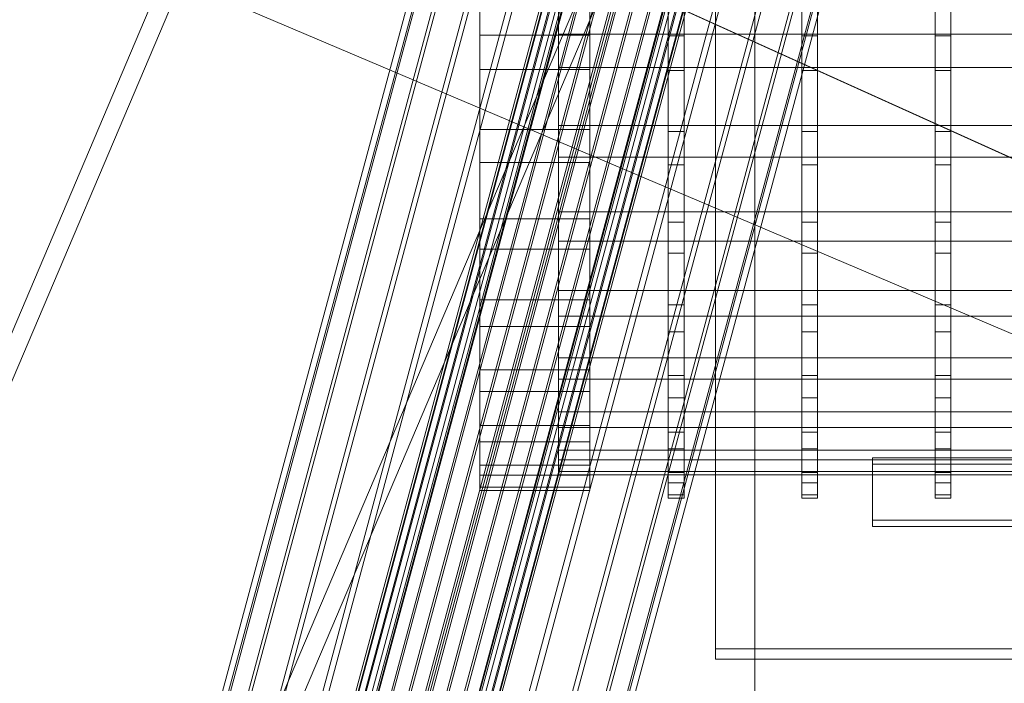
# Model space of a CAD drawing. Header units: millimetres. Extents: x -4738 to 65662, y -68080 to 6847.
# Tile 701 of 1056: x 26831 to 26957, y -22185 to -22101. Entities that reach past the tile are written whole.
import ezdxf

# ---------------------------------------------------------------- set-up
doc = ezdxf.new("R2010")
doc.units = ezdxf.units.MM
doc.layers.add('superior_C09', color=7, linetype='Continuous', lineweight=0)
doc.layers.add('superior_C10', color=7, linetype='Continuous', lineweight=0)

msp = doc.modelspace()

# ---------------------------------------------------------------- linework, layer by layer
at = {"layer": 'superior_C09'}
for p, q in [((26925.067, -21919.422), (26925.067, -22296.034)), ((26925.067, -22297.633), (26925.067, -21921.02)), ((26920.067, -22032.064), (26920.067, -22180.727)), ((26920.067, -22182.059), (26920.067, -22033.396)), ((26890.067, -22090.407), (26890.067, -22102.554)), ((26904.067, -22102.554), (26904.067, -22090.407)), ((26914.067, -22090.274), (26914.067, -22102.616)), ((26916.067, -22102.616), (26916.067, -22090.274)), ((26931.067, -22090.274), (26931.067, -22102.616)), ((26933.067, -22102.616), (26933.067, -22090.274)), ((26948.067, -22090.274), (26948.067, -22102.616)), ((26950.067, -22102.616), (26950.067, -22090.274)), ((26900.067, -22090.674), (26900.067, -22102.428)), ((26890.067, -22106.928), (26890.067, -22094.782)), ((26900.067, -22106.662), (26900.067, -22094.907)), ((26904.067, -22094.782), (26904.067, -22106.928)), ((26914.067, -22107.061), (26914.067, -22094.719)), ((26916.067, -22094.719), (26916.067, -22107.061)), ((26931.067, -22107.061), (26931.067, -22094.719)), ((26933.067, -22094.719), (26933.067, -22107.061)), ((26948.067, -22107.061), (26948.067, -22094.719)), ((26950.067, -22094.719), (26950.067, -22107.061)), ((26890.067, -22102.554), (26890.067, -22114.551)), ((26890.067, -22102.554), (26904.067, -22102.554)), ((26900.067, -22102.428), (26900.067, -22114.038)), ((26900.067, -22102.428), (27070.067, -22102.428)), ((26904.067, -22114.551), (26904.067, -22102.554)), ((26914.067, -22102.616), (26914.067, -22114.807)), ((26914.067, -22102.616), (26916.067, -22102.616)), ((26916.067, -22114.807), (26916.067, -22102.616)), ((26931.067, -22102.616), (26931.067, -22114.807)), ((26931.067, -22102.616), (26933.067, -22102.616)), ((26933.067, -22114.807), (26933.067, -22102.616)), ((26948.067, -22102.616), (26948.067, -22114.807)), ((26948.067, -22102.616), (26950.067, -22102.616)), ((26950.067, -22114.807), (26950.067, -22102.616)), ((26900.067, -22118.109), (26900.067, -22106.662)), ((26900.067, -22106.662), (27070.067, -22106.662)), ((26890.067, -22118.757), (26890.067, -22106.928)), ((26890.067, -22106.928), (26904.067, -22106.928)), ((26904.067, -22106.928), (26904.067, -22118.757)), ((26914.067, -22119.081), (26914.067, -22107.061)), ((26914.067, -22107.061), (26916.067, -22107.061)), ((26916.067, -22107.061), (26916.067, -22119.081)), ((26931.067, -22119.081), (26931.067, -22107.061)), ((26931.067, -22107.061), (26933.067, -22107.061)), ((26933.067, -22107.061), (26933.067, -22119.081)), ((26948.067, -22119.081), (26948.067, -22107.061)), ((26948.067, -22107.061), (26950.067, -22107.061)), ((26950.067, -22107.061), (26950.067, -22119.081)), ((26900.067, -22114.038), (26900.067, -22125.058)), ((26900.067, -22114.038), (27070.067, -22114.038)), ((26890.067, -22114.551), (26890.067, -22125.937)), ((26890.067, -22114.551), (26904.067, -22114.551)), ((26904.067, -22125.937), (26904.067, -22114.551)), ((26914.067, -22114.807), (26914.067, -22126.377)), ((26914.067, -22114.807), (26916.067, -22114.807)), ((26916.067, -22126.377), (26916.067, -22114.807)), ((26931.067, -22114.807), (26931.067, -22126.377)), ((26931.067, -22114.807), (26933.067, -22114.807)), ((26933.067, -22126.377), (26933.067, -22114.807)), ((26948.067, -22114.807), (26948.067, -22126.377)), ((26948.067, -22114.807), (26950.067, -22114.807)), ((26950.067, -22126.377), (26950.067, -22114.807)), ((26890.067, -22129.814), (26890.067, -22118.757)), ((26890.067, -22118.757), (26904.067, -22118.757)), ((26900.067, -22128.81), (26900.067, -22118.109)), ((26900.067, -22118.109), (27070.067, -22118.109)), ((26904.067, -22118.757), (26904.067, -22129.814)), ((26914.067, -22130.317), (26914.067, -22119.081)), ((26914.067, -22119.081), (26916.067, -22119.081)), ((26916.067, -22119.081), (26916.067, -22130.317)), ((26931.067, -22130.317), (26931.067, -22119.081)), ((26931.067, -22119.081), (26933.067, -22119.081)), ((26933.067, -22119.081), (26933.067, -22130.317)), ((26948.067, -22130.317), (26948.067, -22119.081)), ((26948.067, -22119.081), (26950.067, -22119.081)), ((26950.067, -22119.081), (26950.067, -22130.317)), ((26900.067, -22125.058), (26900.067, -22135.063)), ((26900.067, -22125.058), (27070.067, -22125.058)), ((26890.067, -22125.937), (26890.067, -22136.276)), ((26890.067, -22125.937), (26904.067, -22125.937)), ((26904.067, -22136.276), (26904.067, -22125.937)), ((26914.067, -22126.377), (26914.067, -22136.883)), ((26914.067, -22126.377), (26916.067, -22126.377)), ((26916.067, -22136.883), (26916.067, -22126.377)), ((26931.067, -22126.377), (26931.067, -22136.883)), ((26931.067, -22126.377), (26933.067, -22126.377)), ((26933.067, -22136.883), (26933.067, -22126.377)), ((26948.067, -22126.377), (26948.067, -22136.883)), ((26948.067, -22126.377), (26950.067, -22126.377)), ((26950.067, -22136.883), (26950.067, -22126.377)), ((26900.067, -22138.352), (26900.067, -22128.81)), ((26900.067, -22128.81), (27070.067, -22128.81)), ((26890.067, -22139.674), (26890.067, -22129.814)), ((26890.067, -22129.814), (26904.067, -22129.814)), ((26904.067, -22129.814), (26904.067, -22139.674)), ((26914.067, -22140.336), (26914.067, -22130.317)), ((26914.067, -22130.317), (26916.067, -22130.317)), ((26916.067, -22130.317), (26916.067, -22140.336)), ((26931.067, -22140.336), (26931.067, -22130.317)), ((26931.067, -22130.317), (26933.067, -22130.317)), ((26933.067, -22130.317), (26933.067, -22140.336)), ((26948.067, -22140.336), (26948.067, -22130.317)), ((26948.067, -22130.317), (26950.067, -22130.317)), ((26950.067, -22130.317), (26950.067, -22140.336)), ((26900.067, -22135.063), (26900.067, -22143.67)), ((26900.067, -22135.063), (27070.067, -22135.063)), ((26890.067, -22136.276), (26890.067, -22145.17)), ((26890.067, -22136.276), (26904.067, -22136.276)), ((26904.067, -22145.17), (26904.067, -22136.276)), ((26914.067, -22136.883), (26914.067, -22145.92)), ((26914.067, -22136.883), (26916.067, -22136.883)), ((26916.067, -22145.92), (26916.067, -22136.883)), ((26931.067, -22136.883), (26931.067, -22145.92)), ((26931.067, -22136.883), (26933.067, -22136.883)), ((26933.067, -22145.92), (26933.067, -22136.883)), ((26948.067, -22136.883), (26948.067, -22145.92)), ((26948.067, -22136.883), (26950.067, -22136.883)), ((26950.067, -22145.92), (26950.067, -22136.883)), ((26900.067, -22146.368), (26900.067, -22138.352)), ((26900.067, -22138.352), (27070.067, -22138.352)), ((26890.067, -22147.959), (26890.067, -22139.674)), ((26890.067, -22139.674), (26904.067, -22139.674)), ((26904.067, -22139.674), (26904.067, -22147.959)), ((26914.067, -22148.754), (26914.067, -22140.336)), ((26914.067, -22140.336), (26916.067, -22140.336)), ((26916.067, -22140.336), (26916.067, -22148.754)), ((26931.067, -22148.754), (26931.067, -22140.336)), ((26931.067, -22140.336), (26933.067, -22140.336)), ((26933.067, -22140.336), (26933.067, -22148.754)), ((26948.067, -22148.754), (26948.067, -22140.336)), ((26948.067, -22140.336), (26950.067, -22140.336)), ((26950.067, -22140.336), (26950.067, -22148.754)), ((26900.067, -22143.67), (26900.067, -22150.547)), ((26900.067, -22143.67), (27070.067, -22143.67)), ((26890.067, -22145.17), (26890.067, -22152.276)), ((26890.067, -22145.17), (26904.067, -22145.17)), ((26904.067, -22152.276), (26904.067, -22145.17)), ((26900.067, -22152.552), (26900.067, -22146.368)), ((26900.067, -22146.368), (27070.067, -22146.368)), ((26914.067, -22145.92), (26914.067, -22153.141)), ((26914.067, -22145.92), (26916.067, -22145.92)), ((26916.067, -22153.141), (26916.067, -22145.92)), ((26931.067, -22145.92), (26931.067, -22153.141)), ((26931.067, -22145.92), (26933.067, -22145.92)), ((26933.067, -22153.141), (26933.067, -22145.92)), ((26948.067, -22145.92), (26948.067, -22153.141)), ((26948.067, -22145.92), (26950.067, -22145.92)), ((26950.067, -22153.141), (26950.067, -22145.92)), ((26890.067, -22154.348), (26890.067, -22147.959)), ((26890.067, -22147.959), (26904.067, -22147.959)), ((26904.067, -22147.959), (26904.067, -22154.348)), ((26914.067, -22155.247), (26914.067, -22148.754)), ((26914.067, -22148.754), (26916.067, -22148.754)), ((26916.067, -22148.754), (26916.067, -22155.247)), ((26931.067, -22155.247), (26931.067, -22148.754)), ((26931.067, -22148.754), (26933.067, -22148.754)), ((26933.067, -22148.754), (26933.067, -22155.247)), ((26948.067, -22155.247), (26948.067, -22148.754)), ((26948.067, -22148.754), (26950.067, -22148.754)), ((26950.067, -22148.754), (26950.067, -22155.247)), ((26900.067, -22150.547), (26900.067, -22155.431)), ((26900.067, -22150.547), (27070.067, -22150.547)), ((26890.067, -22152.276), (26890.067, -22157.323)), ((26890.067, -22152.276), (26904.067, -22152.276)), ((26900.067, -22156.665), (26900.067, -22152.552)), ((26900.067, -22152.552), (27070.067, -22152.552)), ((26904.067, -22157.323), (26904.067, -22152.276)), ((26890.067, -22158.599), (26890.067, -22154.348)), ((26890.067, -22154.348), (26904.067, -22154.348)), ((26904.067, -22154.348), (26904.067, -22158.599)), ((26914.067, -22153.141), (26914.067, -22158.269)), ((26914.067, -22153.141), (26916.067, -22153.141)), ((26916.067, -22158.269), (26916.067, -22153.141)), ((26931.067, -22153.141), (26931.067, -22158.269)), ((26931.067, -22153.141), (26933.067, -22153.141)), ((26933.067, -22158.269), (26933.067, -22153.141)), ((26948.067, -22153.141), (26948.067, -22158.269)), ((26948.067, -22153.141), (26950.067, -22153.141)), ((26950.067, -22158.269), (26950.067, -22153.141)), ((26900.067, -22155.431), (26900.067, -22158.133)), ((26900.067, -22155.431), (27070.067, -22155.431)), ((26914.067, -22159.565), (26914.067, -22155.247)), ((26914.067, -22155.247), (26916.067, -22155.247)), ((26916.067, -22155.247), (26916.067, -22159.565)), ((26931.067, -22159.565), (26931.067, -22155.247)), ((26931.067, -22155.247), (26933.067, -22155.247)), ((26933.067, -22155.247), (26933.067, -22159.565)), ((26948.067, -22159.565), (26948.067, -22155.247)), ((26948.067, -22155.247), (26950.067, -22155.247)), ((26950.067, -22155.247), (26950.067, -22159.565)), ((26900.067, -22158.55), (26900.067, -22156.665)), ((26900.067, -22156.665), (27070.067, -22156.665)), ((26940.067, -22156.408), (26940.067, -22164.336)), ((27030.067, -22156.408), (26940.067, -22156.408)), ((26940.067, -22156.408), (26940.067, -22157.207)), ((26890.067, -22157.323), (26890.067, -22160.115)), ((26890.067, -22157.323), (26904.067, -22157.323)), ((26900.067, -22158.133), (26900.067, -22158.55)), ((27070.067, -22158.133), (26900.067, -22158.133)), ((26904.067, -22160.115), (26904.067, -22157.323)), ((26940.067, -22157.207), (27030.067, -22157.207)), ((26940.067, -22165.136), (26940.067, -22157.207)), ((26890.067, -22160.546), (26890.067, -22158.599)), ((26890.067, -22158.599), (26904.067, -22158.599)), ((26900.067, -22158.55), (27070.067, -22158.55)), ((26904.067, -22158.599), (26904.067, -22160.546)), ((26914.067, -22158.269), (26914.067, -22161.106)), ((26914.067, -22158.269), (26916.067, -22158.269)), ((26916.067, -22161.106), (26916.067, -22158.269)), ((26931.067, -22158.269), (26931.067, -22161.106)), ((26931.067, -22158.269), (26933.067, -22158.269)), ((26933.067, -22161.106), (26933.067, -22158.269)), ((26948.067, -22158.269), (26948.067, -22161.106)), ((26948.067, -22158.269), (26950.067, -22158.269)), ((26950.067, -22161.106), (26950.067, -22158.269)), ((26890.067, -22160.115), (26890.067, -22160.546)), ((26904.067, -22160.115), (26890.067, -22160.115)), ((26890.067, -22160.546), (26904.067, -22160.546)), ((26904.067, -22160.546), (26904.067, -22160.115)), ((26914.067, -22161.544), (26914.067, -22159.565)), ((26914.067, -22159.565), (26916.067, -22159.565)), ((26916.067, -22159.565), (26916.067, -22161.544)), ((26931.067, -22161.544), (26931.067, -22159.565)), ((26931.067, -22159.565), (26933.067, -22159.565)), ((26933.067, -22159.565), (26933.067, -22161.544)), ((26948.067, -22161.544), (26948.067, -22159.565)), ((26948.067, -22159.565), (26950.067, -22159.565)), ((26950.067, -22159.565), (26950.067, -22161.544)), ((26914.067, -22161.106), (26914.067, -22161.544)), ((26916.067, -22161.106), (26914.067, -22161.106)), ((26914.067, -22161.544), (26916.067, -22161.544)), ((26916.067, -22161.544), (26916.067, -22161.106)), ((26931.067, -22161.106), (26931.067, -22161.544)), ((26933.067, -22161.106), (26931.067, -22161.106)), ((26931.067, -22161.544), (26933.067, -22161.544)), ((26933.067, -22161.544), (26933.067, -22161.106)), ((26948.067, -22161.106), (26948.067, -22161.544)), ((26950.067, -22161.106), (26948.067, -22161.106)), ((26948.067, -22161.544), (26950.067, -22161.544)), ((26950.067, -22161.544), (26950.067, -22161.106)), ((26940.067, -22164.336), (27030.067, -22164.336)), ((26940.067, -22165.136), (26940.067, -22164.336)), ((27030.067, -22165.136), (26940.067, -22165.136)), ((26920.067, -22180.727), (27050.067, -22180.727)), ((26920.067, -22182.059), (26920.067, -22180.727)), ((27050.067, -22182.059), (26920.067, -22182.059))]:
    msp.add_line(p, q, dxfattribs=at)
at = {"layer": 'superior_C10'}
for p, q in [((18241.459, -18440.523), (27684.903, -22449.244)), ((27685.833, -22449.639), (18242.389, -18440.917)), ((26781.475, -22255.856), (27113.612, -21473.433)), ((27115.827, -21474.373), (26783.69, -22256.796)), ((27159.424, -21492.88), (26827.287, -22275.303)), ((26829.502, -22276.243), (27161.638, -21493.82)), ((26922.504, -22011.388), (26866.38, -22219.828)), ((26924.13, -22010.727), (26868.006, -22219.167)), ((26926.12, -22010.412), (26869.996, -22218.852)), ((26928.338, -22010.464), (26872.213, -22218.904)), ((26930.632, -22010.881), (26874.508, -22219.32)), ((26865.228, -22220.79), (26921.352, -22012.35)), ((26932.847, -22011.632), (26876.723, -22220.072)), ((26934.832, -22012.669), (26878.707, -22221.108)), ((26920.753, -22013.548), (26864.629, -22221.987)), ((26936.45, -22013.919), (26880.326, -22222.358)), ((26920.748, -22014.899), (26864.623, -22223.339)), ((26916.155, -22014.96), (26867.772, -22194.65)), ((26922.414, -22015.108), (26874.031, -22194.798)), ((26910.539, -22015.85), (26862.156, -22195.539)), ((26921.336, -22016.312), (26865.212, -22224.752)), ((26928.889, -22016.283), (26880.506, -22195.973)), ((26937.593, -22015.297), (26881.468, -22223.737)), ((26922.479, -22017.691), (26866.355, -22226.13)), ((26938.181, -22016.71), (26882.057, -22225.15)), ((26905.95, -22017.716), (26857.567, -22197.405)), ((26924.098, -22018.941), (26867.973, -22227.38)), ((26938.176, -22018.061), (26882.052, -22226.501)), ((26935.14, -22018.405), (26886.757, -22198.095)), ((26926.082, -22019.977), (26869.958, -22228.416)), ((26937.577, -22019.259), (26881.453, -22227.699)), ((26854.316, -22200.12), (26902.699, -22020.431)), ((26928.297, -22020.729), (26872.172, -22229.168)), ((26930.591, -22021.145), (26874.467, -22229.585)), ((26932.809, -22021.197), (26876.685, -22229.637)), ((26934.799, -22020.882), (26878.674, -22229.322)), ((26936.425, -22020.221), (26880.301, -22228.661)), ((26940.741, -22021.33), (26892.358, -22201.019)), ((26901.008, -22023.811), (26852.625, -22203.5)), ((26945.309, -22024.857), (26896.926, -22204.546)), ((26900.993, -22027.624), (26852.61, -22207.314)), ((26948.534, -22028.747), (26900.151, -22208.437)), ((26902.654, -22031.612), (26854.271, -22211.302)), ((26950.195, -22032.735), (26901.812, -22212.425)), ((26905.879, -22035.502), (26857.496, -22215.192)), ((26950.18, -22036.549), (26901.797, -22216.238)), ((26910.447, -22039.03), (26862.064, -22218.719)), ((26948.489, -22039.929), (26900.106, -22219.618)), ((26916.047, -22041.954), (26867.664, -22221.644)), ((26945.238, -22042.644), (26896.855, -22222.333)), ((26922.298, -22044.076), (26873.915, -22223.766)), ((26928.774, -22045.251), (26880.391, -22224.941)), ((26940.648, -22044.51), (26892.265, -22224.199)), ((26935.033, -22045.399), (26886.65, -22225.089)), ((26913.594, -22098.249), (27758.246, -22480.378)), ((27759.344, -22480.844), (26914.693, -22098.715))]:
    msp.add_line(p, q, dxfattribs=at)

doc.saveas('drawing.dxf')
